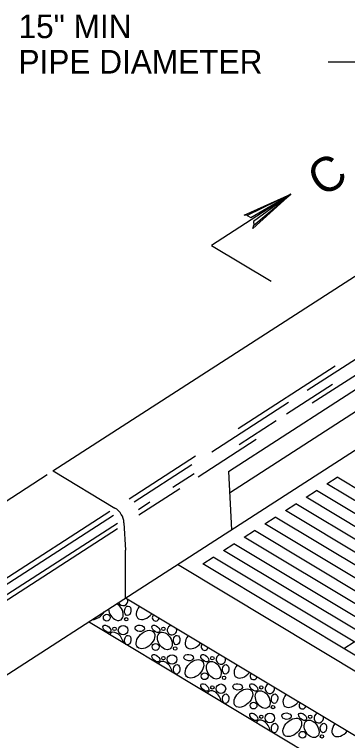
# Model space of a CAD drawing. Extents: x 636183 to 639890, y 299162 to 300538.
# Drawn here: x 637833.2 to 637875.5, y 299662.3 to 299754.5 of the extents above; entities that cross this region are included whole.
import ezdxf

# ---------------------------------------------------------------- set-up
doc = ezdxf.new("R2010")
doc.units = 0
doc.layers.add('Default', color=7, linetype='Continuous')

msp = doc.modelspace()

# ---------------------------------------------------------------- linework, layer by layer
at = {"layer": 'Default'}
for p, q in [((637873.055, 299748.485), (637877.003, 299748.485)), ((637838.098, 299696.537), (637912.807, 299744.737)), ((637868.323, 299731.658), (637858.254, 299725.162)), ((637849.127, 299681.553), (637922.309, 299728.767)), ((637858.254, 299725.162), (637865.821, 299720.614)), ((637870.372, 299706.771), (637880.144, 299713.074)), ((637871.04, 299705.167), (637882.982, 299712.871)), ((637861.616, 299701.915), (637873.956, 299709.876)), ((637867.763, 299703.778), (637873.609, 299707.551)), ((637858.288, 299698.975), (637868.029, 299705.259)), ((637861.751, 299699.9), (637866.466, 299702.942)), ((637856.529, 299695.804), (637863.898, 299700.558)), ((637847.806, 299693.004), (637856.224, 299698.435)), ((637848.432, 299692.614), (637855.75, 299697.338)), ((637838.127, 299696.556), (637845.989, 299691.832)), ((637860.394, 299696.478), (637860.79, 299689.078)), ((637810.11, 299678.481), (637837.367, 299696.065)), ((637853.313, 299694.457), (637856.022, 299696.204)), ((637872.883, 299694.886), (637874.195, 299695.732)), ((637907.854, 299675.536), (637874.195, 299695.732)), ((637906.541, 299674.689), (637872.883, 299694.886)), ((637849.036, 299690.969), (637854.242, 299694.329)), ((637870.26, 299693.194), (637871.571, 299694.039)), ((637905.231, 299673.843), (637871.571, 299694.039)), ((637903.919, 299672.997), (637870.26, 299693.194)), ((637848.973, 299691.657), (637850.432, 299692.598)), ((637867.637, 299691.501), (637868.948, 299692.347)), ((637902.606, 299672.151), (637868.948, 299692.347)), ((637817.974, 299673.757), (637845.349, 299691.418)), ((637818.519, 299673.304), (637845.795, 299690.912)), ((637901.296, 299671.305), (637867.637, 299691.501)), ((637819.032, 299672.353), (637846.286, 299689.925)), ((637847.125, 299689.943), (637847.311, 299686.492)), ((637865.014, 299689.809), (637866.325, 299690.655)), ((637899.984, 299670.459), (637866.325, 299690.655)), ((637819.12, 299671.659), (637846.322, 299689.217)), ((637862.391, 299688.117), (637863.702, 299688.963)), ((637897.361, 299668.766), (637863.702, 299688.963)), ((637898.673, 299669.612), (637865.014, 299689.809)), ((637896.049, 299667.92), (637862.391, 299688.117)), ((637859.767, 299686.424), (637861.079, 299687.271)), ((637894.738, 299667.074), (637861.079, 299687.271)), ((637847.311, 299680.381), (637847.311, 299686.492)), ((637893.426, 299666.228), (637859.767, 299686.424)), ((637857.145, 299684.732), (637858.456, 299685.578)), ((637892.116, 299665.382), (637858.456, 299685.578)), ((637890.848, 299662.481), (637853.914, 299684.642)), ((637890.803, 299664.535), (637857.145, 299684.732)), ((637819.612, 299662.503), (637849.127, 299681.553)), ((637891.079, 299648.291), (637842.632, 299677.361)), ((637875.033, 299673.998), (637876.346, 299674.844))]:
    msp.add_line(p, q, dxfattribs=at)
for points in [[(637862.79, 299728.972), (637863.222, 299728.725), (637868.323, 299731.658), (637862.79, 299728.972), (637862.382, 299729.026), (637868.323, 299731.658), (637863.561, 299728.213), (637863.62, 299727.73), (637868.323, 299731.658), (637863.502, 299727.305), (637863.62, 299727.73)], [(637860.394, 299696.478), (637908.111, 299727.264)], [(637860.538, 299693.775), (637903.056, 299721.206)], [(637890.983, 299654.176), (637847.311, 299680.381)]]:
    msp.add_lwpolyline(points, dxfattribs=at)
for centre, radius in [((637844.944, 299677.914), 0.435), ((637847.413, 299677.714), 0.217), ((637845.921, 299676.489), 0.217), ((637847.016, 299676.326), 0.606), ((637852.132, 299676.489), 0.217), ((637851.155, 299674.195), 0.435), ((637853.624, 299673.995), 0.217), ((637852.132, 299672.77), 0.217), ((637853.227, 299672.607), 0.606), ((637858.343, 299672.77), 0.217), ((637857.366, 299670.477), 0.435), ((637859.834, 299670.276), 0.217), ((637858.343, 299669.051), 0.217), ((637859.438, 299668.888), 0.606), ((637864.554, 299669.051), 0.217), ((637863.577, 299666.758), 0.435), ((637866.045, 299666.557), 0.217), ((637864.554, 299665.332), 0.217), ((637865.649, 299665.169), 0.606), ((637870.765, 299665.332), 0.217), ((637869.788, 299663.039), 0.435), ((637872.256, 299662.839), 0.217)]:
    msp.add_circle(centre, radius, dxfattribs=at)
for centre, radius, start, end in [((637844.778, 299689.817), 2.35, 3.07092, 58.99989), ((637847.016, 299680.045), 0.606, 201.15516, 15.66565), ((637851.155, 299677.914), 0.435, 130.62256, 347.44674), ((637853.227, 299676.326), 0.606, 103.33826, 14.73104), ((637857.366, 299674.195), 0.435, 131.57078, 346.49852), ((637859.438, 299672.607), 0.606, 104.2575, 13.81179), ((637863.577, 299670.477), 0.435, 132.51409, 345.55521), ((637865.649, 299668.888), 0.606, 105.16234, 12.90696), ((637869.788, 299666.758), 0.435, 133.45281, 344.61649), ((637871.86, 299665.169), 0.606, 106.05364, 12.01566)]:
    msp.add_arc(centre, radius, start, end, dxfattribs=at)
for centre, major_axis, ratio, start_param, end_param in [((637846.106, 299678.672), (-0.638, 1.03), 0.672414, 0.881033, 5.426886), ((637849.864, 299678.854), (1.003, 0.982), 0.641702, 1.740078, 4.875225), ((637843.653, 299678.854), (1.003, 0.982), 0.641702, 3.691362, 5.116395), ((637846.106, 299674.954), (-0.638, 1.03), 0.672414, 4.103712, 6.628292), ((637856.075, 299675.135), (1.003, 0.982), 0.641702, 1.745049, 4.870254), ((637849.864, 299671.416), (1.003, 0.982), 0.641702, 0.161191, 0.170927), ((637852.317, 299671.235), (-0.638, 1.03), 0.672414, 4.095848, 6.636156), ((637862.286, 299671.416), (1.003, 0.982), 0.641702, 1.75002, 4.865282), ((637856.075, 299667.698), (1.003, 0.982), 0.641702, 0.066186, 0.265931), ((637858.528, 299667.516), (-0.638, 1.03), 0.672414, 4.088003, 6.644001), ((637868.497, 299667.698), (1.003, 0.982), 0.641702, 1.754992, 4.860311), ((637862.286, 299663.979), (1.003, 0.982), 0.641702, 0.024843, 0.307274), ((637864.739, 299663.797), (-0.638, 1.03), 0.672414, 4.080177, 6.651827), ((637874.708, 299663.979), (1.003, 0.982), 0.641702, 1.759965, 4.855338)]:
    msp.add_ellipse(centre, major_axis=major_axis, ratio=ratio, start_param=start_param, end_param=end_param, dxfattribs=at)
for centre, major_axis, ratio in [((637847.613, 299678.783), (0.061, 0.603), 0.672414), ((637844.969, 299676.493), (0.459, -0.397), 0.56568), ((637849.132, 299676.564), (0.603, -0.061), 0.672414), ((637851.18, 299676.493), (0.459, -0.397), 0.56568), ((637849.864, 299675.135), (1.003, 0.982), 0.641702), ((637852.317, 299674.954), (-0.638, 1.03), 0.672414), ((637847.613, 299675.064), (0.061, 0.603), 0.672414), ((637853.824, 299675.064), (0.061, 0.603), 0.672414), ((637851.18, 299672.774), (0.459, -0.397), 0.56568), ((637855.343, 299672.845), (0.603, -0.061), 0.672414), ((637857.391, 299672.774), (0.459, -0.397), 0.56568), ((637856.075, 299671.416), (1.003, 0.982), 0.641702), ((637858.528, 299671.235), (-0.638, 1.03), 0.672414), ((637853.824, 299671.345), (0.061, 0.603), 0.672414), ((637860.035, 299671.345), (0.061, 0.603), 0.672414), ((637857.391, 299669.055), (0.459, -0.397), 0.56568), ((637863.602, 299669.055), (0.459, -0.397), 0.56568), ((637861.554, 299669.126), (0.603, -0.061), 0.672414), ((637862.286, 299667.698), (1.003, 0.982), 0.641702), ((637864.739, 299667.516), (-0.638, 1.03), 0.672414), ((637860.035, 299667.627), (0.061, 0.603), 0.672414), ((637866.246, 299667.627), (0.061, 0.603), 0.672414), ((637863.602, 299665.336), (0.459, -0.397), 0.56568), ((637867.765, 299665.407), (0.603, -0.061), 0.672414), ((637868.497, 299663.979), (1.003, 0.982), 0.641702), ((637869.813, 299665.336), (0.459, -0.397), 0.56568), ((637870.95, 299663.797), (-0.638, 1.03), 0.672414), ((637866.246, 299663.908), (0.061, 0.603), 0.672414), ((637872.457, 299663.908), (0.061, 0.603), 0.672414)]:
    msp.add_ellipse(centre, major_axis=major_axis, ratio=ratio, dxfattribs=at)

# ---------------------------------------------------------------- texts
for s, height, p in [('15" MIN', 2.998, (637833.741, 299751.483)), ('PIPE DIAMETER', 2.99804, (637833.741, 299746.986))]:
    msp.add_text(s, height=height, dxfattribs=at).set_placement(p)
msp.add_text('C', height=4.372, rotation=32.82854, dxfattribs=at).set_placement((637872.298, 299731.183))

doc.saveas('drawing.dxf')
